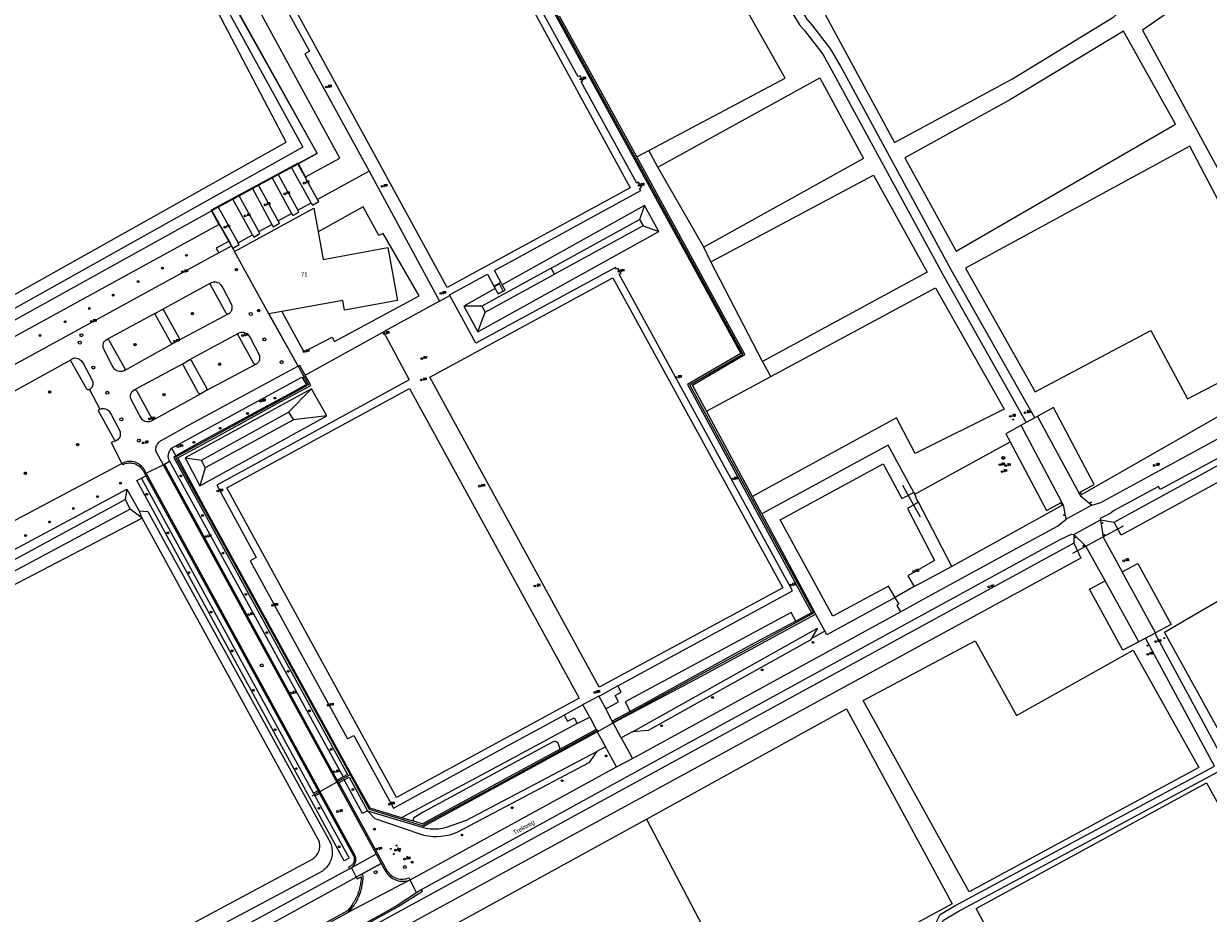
# Model space of a CAD drawing. Header units: metres. Extents: x 138165 to 154469, y 480134 to 494189.
# Tile 917 of 1056: x 148021 to 148352, y 488054 to 488303. Entities that reach past the tile are written whole.
import ezdxf

# ---------------------------------------------------------------- set-up
doc = ezdxf.new("R2010")
doc.units = ezdxf.units.M
doc.header["$LTSCALE"] = 0.001
doc.header["$MEASUREMENT"] = 0
for name, color, linetype, lineweight in [('Level 5', 7, 'Continuous', 0), ('TOP-L-duiker', 7, 'Continuous', 0), ('TOP-L-terrein schutting raster hek leuning', 7, 'Continuous', 0), ('TOP-L-topo objecten punt', 7, 'Continuous', 0), ('TOP-L-topo objecten vlak', 7, 'Continuous', 0), ('TOP-L-verharding invalidenparkeerplaats', 7, 'Continuous', 0), ('TOP-T-topo huisnummering naamgeving', 7, 'Continuous', 0)]:
    doc.layers.add(name, color=color, linetype=linetype, lineweight=lineweight)
doc.styles.add('Style-INTL_ISO', font='INTL_ISO.shx')
doc.styles.add('Style-STANDARD', font='STANDARD.shx')

# ---------------------------------------------------------------- blocks, each defined once
blk = doc.blocks.new('24')
at = {"layer": 'TOP-L-topo objecten punt', "color": 7, "linetype": 'Continuous', "lineweight": 0}
for radius in [0.025, 0.0182, 0.0115, 0.005]:
    blk.add_circle((0, 0), radius, dxfattribs=at)
blk = doc.blocks.new('306')
at = {"layer": 'TOP-L-topo objecten punt', "color": 7, "linetype": 'Continuous', "lineweight": 0}
blk.add_circle((0, 0), 0.025, dxfattribs=at)
at = {"layer": 'TOP-L-topo objecten punt', "color": 7, "linetype": 'Continuous', "lineweight": 0, "style": 'Style-STANDARD'}
blk.add_text('FR', height=0.06, dxfattribs=at).set_placement((0.0483, 0))
blk = doc.blocks.new('304')
at = {"layer": 'TOP-L-topo objecten punt', "color": 7, "linetype": 'Continuous', "lineweight": 0}
blk.add_circle((0, 0), 0.0225, dxfattribs=at)
at = {"layer": 'TOP-L-topo objecten punt', "color": 7, "linetype": 'Continuous', "lineweight": 0, "style": 'Style-STANDARD'}
blk.add_text('ZM', height=0.054, dxfattribs=at).set_placement((0.043, 0))
blk = doc.blocks.new('131')
at = {"layer": 'TOP-L-topo objecten punt', "color": 7, "linetype": 'Continuous', "lineweight": 0}
blk.add_circle((0, 0), 0.025, dxfattribs=at)
at = {"layer": 'TOP-L-topo objecten punt', "color": 7, "linetype": 'Continuous', "lineweight": 0, "style": 'Style-STANDARD'}
blk.add_text('SM', height=0.06, dxfattribs=at).set_placement((0.0483, 0))
blk = doc.blocks.new('39')
at = {"layer": 'TOP-L-topo objecten punt', "color": 7, "linetype": 'Continuous', "lineweight": 0}
for p, q in [((0.0175, 0.0175), (-0.0175, 0.0175)), ((-0.0175, 0.0175), (-0.0175, -0.0175)), ((0.0175, 0.0175), (0.0175, -0.0175)), ((0.0175, -0.0175), (-0.0175, -0.0175))]:
    blk.add_line(p, q, dxfattribs=at)
blk.add_circle((0, 0), 0.0332, dxfattribs=at)
blk = doc.blocks.new('*U13')
at = {"layer": 'Level 5', "color": 7, "linetype": 'Continuous', "lineweight": 0}
blk.add_circle((0, 0), 0.0415, dxfattribs=at)
blk = doc.blocks.new('150')
at = {"layer": 'Level 5', "color": 7, "linetype": 'Continuous', "lineweight": 0}
blk.add_blockref('*U13', (0, 0), dxfattribs=at)
blk = doc.blocks.new('121')
at = {"layer": 'TOP-L-topo objecten punt', "color": 7, "linetype": 'Continuous', "lineweight": 0}
blk.add_circle((0, 0), 0.025, dxfattribs=at)
at = {"layer": 'TOP-L-topo objecten punt', "color": 7, "linetype": 'Continuous', "lineweight": 0, "style": 'Style-STANDARD'}
blk.add_text('LD', height=0.06, dxfattribs=at).set_placement((0.0483, 0))
blk = doc.blocks.new('16')
at = {"layer": 'TOP-L-topo objecten punt', "color": 7, "linetype": 'Continuous', "lineweight": 0}
blk.add_circle((0, 0), 0.025, dxfattribs=at)
at = {"layer": 'TOP-L-topo objecten punt', "color": 7, "linetype": 'Continuous', "lineweight": 0, "style": 'Style-STANDARD'}
blk.add_text('LM', height=0.06, dxfattribs=at).set_placement((0.0483, 0))
blk = doc.blocks.new('10')
at = {"layer": 'TOP-L-topo objecten punt', "linetype": 'Continuous', "lineweight": 0}
blk.add_circle((0, 0), 0.0125, dxfattribs=at)
blk = doc.blocks.new('126')
at = {"layer": 'TOP-L-topo objecten punt', "color": 7, "linetype": 'Continuous', "lineweight": 0}
blk.add_circle((0, 0), 0.025, dxfattribs=at)
at = {"layer": 'TOP-L-topo objecten punt', "color": 7, "linetype": 'Continuous', "lineweight": 0, "style": 'Style-STANDARD'}
blk.add_text('RV', height=0.06, dxfattribs=at).set_placement((0.0483, 0))
blk = doc.blocks.new('81')
at = {"layer": 'TOP-L-topo objecten punt', "color": 7, "linetype": 'Continuous', "lineweight": 0}
blk.add_circle((0, 0), 0.025, dxfattribs=at)
at = {"layer": 'TOP-L-topo objecten punt', "color": 7, "linetype": 'Continuous', "lineweight": 0, "style": 'Style-STANDARD'}
blk.add_text('GK', height=0.06, dxfattribs=at).set_placement((0.0483, 0))
blk = doc.blocks.new('11')
at = {"layer": 'TOP-L-topo objecten punt', "color": 7, "linetype": 'Continuous', "lineweight": 0}
blk.add_circle((0, 0), 0.025, dxfattribs=at)
at = {"layer": 'TOP-L-topo objecten punt', "color": 7, "linetype": 'Continuous', "lineweight": 0, "style": 'Style-STANDARD'}
blk.add_text('AB', height=0.06, dxfattribs=at).set_placement((0.0483, 0))
blk = doc.blocks.new('14')
at = {"layer": 'TOP-L-topo objecten punt', "color": 7, "linetype": 'Continuous', "lineweight": 0}
blk.add_circle((0, 0), 0.025, dxfattribs=at)
at = {"layer": 'TOP-L-topo objecten punt', "color": 7, "linetype": 'Continuous', "lineweight": 0, "style": 'Style-STANDARD'}
blk.add_text('VB', height=0.06, dxfattribs=at).set_placement((0.0483, 0))
blk = doc.blocks.new('27')
at = {"layer": 'TOP-L-topo objecten punt', "color": 7, "linetype": 'Continuous', "lineweight": 0}
for radius in [0.0415, 0.025]:
    blk.add_circle((0, 0), radius, dxfattribs=at)

msp = doc.modelspace()

# ---------------------------------------------------------------- linework, layer by layer
at = {"layer": 'TOP-L-duiker', "flags": 128}
for points in [[(148266.59, 488173.74), (148271.48, 488164.91)], [(148328.13, 488162.28), (148314.07, 488154.67)]]:
    msp.add_lwpolyline(points, dxfattribs=at)
at = {"layer": 'TOP-L-terrein schutting raster hek leuning', "flags": 128}
for points in [[(148207.18, 488201.72), (148222.01, 488210.35), (148192.19, 488264.7), (148171.87, 488301.81), (148145.19, 488350.5), (148143.47, 488353.64), (148142.36, 488355.66), (148073.92, 488318.76), (148078.29, 488310.71), (148103.14, 488266.32), (148097.75, 488263.37)], [(148080.08, 488239.05), (148073.68, 488250.43), (148103.11, 488266.39)], [(148089.62, 488221.58), (148100.77, 488201.78), (148063.64, 488181.56), (148085.55, 488141.7), (148117.69, 488083.31), (148127.36, 488080.3), (148132.16, 488078.84), (148132.65, 488078.83), (148134.89, 488080.02), (148154.03, 488090.36), (148181.64, 488105.42)], [(148185.48, 488107.46), (148196.7, 488113.52), (148241.84, 488138.14), (148224.72, 488169.52), (148207.18, 488201.72)], [(148112.17, 488092.82), (148108.96, 488091.02), (148108.62, 488090.83), (148104, 488088.24), (148103.64, 488088.04), (148102.35, 488087.31), (148101.7, 488086.95)]]:
    msp.add_lwpolyline(points, dxfattribs=at)
at = {"layer": 'TOP-L-topo objecten vlak', "flags": 128}
for points in [[(148303.51, 488192.56), (148280.19, 488233.89), (148249.25, 488290.79), (148246.52, 488295.47), (148241.23, 488302.36), (148239.98, 488303.79), (148233.77, 488314.04), (148292.55, 488347.18), (148298.3, 488350.68), (148312.9, 488364.46), (148325.97, 488381.66), (148332.81, 488392.11), (148350.4, 488376.31), (148467.66, 488278.61)], [(148324.4, 488382.87), (148311.46, 488365.85), (148297.13, 488352.32), (148291.56, 488348.93), (148232.19, 488315.46), (148231.67, 488314.75), (148231.61, 488314.25), (148231.5, 488313.71), (148231.45, 488312.74), (148237.82, 488302.21), (148239.17, 488300.67), (148244.29, 488294), (148246.83, 488289.47), (148277.78, 488232.55), (148301.1, 488191.22)], [(148264.35, 488269.38), (148297.24, 488287.18), (148325.58, 488304.48), (148352, 488328.19), (148367.45, 488345.41), (148328.68, 488379.71), (148325.63, 488375.81), (148307.33, 488355.42), (148300.78, 488349.47), (148286.59, 488340.01), (148240.69, 488313.09), (148264.35, 488269.38)], [(147976.94, 488203.59), (148094.53, 488269.47), (148068.27, 488319.63), (148142.84, 488360.32)], [(148143.47, 488353.64), (148143.6, 488354.93), (148142.07, 488357.62), (148071.27, 488318.99), (148099.17, 488268.09), (147979.63, 488201.29), (147980.92, 488198.98), (148073.61, 488250.33)], [(148143.47, 488353.64), (148142.36, 488355.66), (148073.92, 488318.76), (148103.14, 488266.32), (148097.89, 488263.45)], [(148099.92, 488259.78), (148109.48, 488265.02), (148081.53, 488316.26), (148144.81, 488350.3)], [(148144.81, 488350.3), (148221.43, 488210.51), (148206.53, 488201.84), (148241.16, 488138.13)], [(148092.15, 488315.56), (148143.3, 488343.45), (148190.57, 488256.77), (148139.45, 488228.9), (148092.15, 488315.56)], [(148400.64, 488227.54), (148423.49, 488242.97), (148440.92, 488258.21), (148456.24, 488272.63), (148374.14, 488339.61), (148345.66, 488309.09), (148333.58, 488300.77), (148379.95, 488215.55), (148400.64, 488227.54)], [(148195.75, 488267.15), (148233.76, 488287.35), (148211.07, 488327.59), (148173.99, 488306.46)], [(148090.42, 488314.18), (148101, 488294.87), (148099.69, 488294.15), (148117.66, 488261.35)], [(148154.41, 488230.38), (148154.42, 488230.38), (148152.62, 488233.7), (148193.51, 488255.96), (148193.17, 488256.58), (148193.66, 488256.88), (148192.84, 488258.27), (148192.38, 488258), (148176.81, 488286.34), (148177.32, 488286.61), (148176.56, 488287.98), (148176.05, 488287.7), (148161.99, 488313.28)], [(148192.35, 488265.35), (148183.32, 488281.82), (148170.81, 488304.65)], [(148328.23, 488300.43), (148296.68, 488281.39), (148267.18, 488265.09), (148281.52, 488239.03), (148342.8, 488274.48), (148328.23, 488300.43)], [(148198.24, 488262.53), (148243.46, 488287.43), (148255.66, 488264.95), (148211.07, 488240.13)], [(148467.66, 488278.61), (148468.07, 488275.59), (148451.99, 488258.25), (148436.17, 488244.28), (148423.61, 488234.74), (148407.56, 488223.8), (148391.04, 488213.79), (148346.56, 488188.24), (148316.21, 488170.87)], [(148319.46, 488168.16), (148321.96, 488168.92), (148335.27, 488176.14), (148391.35, 488206.68), (148415.68, 488221.53), (148439.25, 488239.49), (148460.53, 488259.02), (148473.69, 488273.91)], [(148478.54, 488271.49), (148473.16, 488265.11), (148465.41, 488256.74), (148461.16, 488252.42), (148456.58, 488247.95), (148450.03, 488241.87), (148443.31, 488236.01), (148432.09, 488227.32), (148423.68, 488221.26), (148415.89, 488215.97), (148407.84, 488210.79), (148400.91, 488206.57), (148391.81, 488201.34), (148383.86, 488197.04), (148338.47, 488172.54), (148338.01, 488173.4), (148325.5, 488166.58), (148324.76, 488165.97), (148321.79, 488164.43), (148321.83, 488164.05)], [(148192.35, 488265.35), (148195.75, 488267.15)], [(148198.24, 488262.53), (148195.75, 488267.15)], [(148303.62, 488199.78), (148335.85, 488216.87), (148346.17, 488197.87), (148375.7, 488213.19), (148346.8, 488268.37), (148284.11, 488234.33), (148303.62, 488199.78)], [(148477.21, 488268.62), (148480.47, 488265.87), (148467.87, 488251.4), (148446.63, 488231.94), (148421.27, 488212.72), (148396.5, 488197.41), (148327.63, 488159.79), (148325.64, 488163.44)], [(148325.64, 488163.44), (148394.51, 488201.06), (148418.87, 488216.07), (148443.51, 488235.1), (148464.64, 488254.24), (148477.21, 488268.62)], [(148211.85, 488194.37), (148207.93, 488201.66), (148214.25, 488205.34), (148222.58, 488210.19), (148213.09, 488227.51), (148192.35, 488265.35)], [(148097.89, 488263.45), (148097.81, 488263.58), (148073.54, 488250.47), (148073.61, 488250.33)], [(148090.59, 488259.5), (148092.3, 488260.43)], [(148092.3, 488260.43), (148096.02, 488262.44)], [(148092.3, 488260.43), (148097.74, 488250.49)], [(148096.02, 488262.44), (148097.75, 488263.37), (148100.01, 488259.31)], [(148101.47, 488252.53), (148096.02, 488262.44)], [(148099.92, 488259.78), (148097.89, 488263.45)], [(148117.66, 488261.35), (148103.26, 488253.47)], [(148117.66, 488261.35), (148137.32, 488225.14)], [(148211.07, 488240.13), (148198.24, 488262.53)], [(148085.09, 488256.53), (148086.77, 488257.44)], [(148086.77, 488257.44), (148090.59, 488259.5)], [(148092.29, 488247.5), (148086.77, 488257.44)], [(148090.59, 488259.5), (148096.01, 488249.54)], [(148100.01, 488259.31), (148100.14, 488259.39), (148099.92, 488259.78)], [(148103.26, 488253.47), (148100.01, 488259.31)], [(148213.07, 488236.04), (148258.51, 488260.28), (148273.45, 488233.23), (148227.51, 488208.3)], [(148079.59, 488253.57), (148081.33, 488254.51)], [(148081.33, 488254.51), (148085.09, 488256.53)], [(148086.84, 488244.52), (148081.33, 488254.51)], [(148085.09, 488256.53), (148090.53, 488246.54)], [(148076.07, 488246.23), (148075.87, 488246.6), (148075.28, 488247.65), (148073.74, 488250.41), (148075.51, 488251.36)], [(148075.51, 488251.36), (148079.59, 488253.57)], [(148075.51, 488251.36), (148081.08, 488241.36)], [(148085.12, 488243.57), (148079.59, 488253.57)], [(148080.1, 488238.98), (148102.23, 488251.08), (148103.44, 488244.49)], [(148093.3, 488222.18), (148099.45, 488210.93), (148107.3, 488215.08), (148107.96, 488213.84), (148131.59, 488226.56), (148121.58, 488244.02), (148120.36, 488243.42), (148116.02, 488251.39), (148103.44, 488244.49)], [(148096.01, 488249.54), (148096.32, 488248.97), (148098.05, 488249.92), (148097.74, 488250.49)], [(148097.74, 488250.49), (148101.47, 488252.53)], [(148101.47, 488252.53), (148101.82, 488251.9), (148103.58, 488252.88), (148103.26, 488253.47)], [(148194.53, 488251.83), (148154.79, 488229.67)], [(148194.53, 488251.83), (148193.18, 488247.92)], [(148198.56, 488244.55), (148194.53, 488251.83)], [(148073.61, 488250.33), (148075.74, 488246.53)], [(148090.53, 488246.54), (148090.91, 488245.84), (148092.66, 488246.83), (148092.29, 488247.5)], [(148092.29, 488247.5), (148096.01, 488249.54)], [(148168.5, 488234.35), (148193.18, 488247.92)], [(148193.18, 488247.92), (148194.15, 488246.14)], [(147976.94, 488203.59), (147976.5, 488202.81), (147976.66, 488201.88), (147979.49, 488194.79), (147980.37, 488194.26), (148075.74, 488246.53)], [(148075.74, 488246.53), (148075.94, 488246.16), (148076.07, 488246.23)], [(148076.07, 488246.23), (148078.54, 488241.81)], [(148085.12, 488243.57), (148085.45, 488242.97), (148087.15, 488243.96), (148086.84, 488244.52)], [(148086.84, 488244.52), (148090.53, 488246.54)], [(148103.44, 488244.49), (148104.85, 488236.76), (148122.88, 488240.05), (148125.57, 488225.3), (148110.82, 488222.6), (148110.33, 488225.29), (148093.3, 488222.18)], [(148148.02, 488216.53), (148198.56, 488244.55)], [(148194.15, 488246.14), (148169.45, 488232.62)], [(148194.15, 488246.14), (148198.56, 488244.55)], [(148078.54, 488241.81), (148074.99, 488239.89), (148075.72, 488238.56)], [(148078.54, 488241.81), (148079.27, 488240.51)], [(148079.61, 488239.9), (148081.36, 488240.87), (148081.08, 488241.36)], [(148081.08, 488241.36), (148085.12, 488243.57)], [(148075.72, 488238.56), (147980, 488186.27)], [(148075.72, 488238.56), (148079.27, 488240.51)], [(148079.27, 488240.51), (148079.61, 488239.9)], [(148080.1, 488238.98), (148079.61, 488239.9)], [(148089.65, 488221.52), (148080.1, 488238.98)], [(148213.07, 488236.04), (148211.07, 488240.13)], [(148187.08, 488117.71), (148235.83, 488144.26), (148187.46, 488232.59), (148187.98, 488232.86), (148187.21, 488234.26), (148186.69, 488233.99), (148186.42, 488234.48), (148147.45, 488213.34), (148140.14, 488226.69)], [(148168.5, 488234.35), (148149.11, 488223.68)], [(148169.45, 488232.62), (148168.5, 488234.35)], [(148227.51, 488208.3), (148213.07, 488236.04)], [(148181.89, 488117.33), (148134.61, 488203.93), (148185.67, 488231.6), (148233.13, 488145.1), (148181.89, 488117.33)], [(148140.14, 488226.69), (148140.05, 488226.83), (148150.67, 488232.61), (148152.46, 488229.32)], [(148150.02, 488222), (148169.45, 488232.62)], [(148059.73, 488222.71), (148073.47, 488230.2)], [(148078.36, 488221.54), (148078.29, 488221.52), (148078.17, 488221.51), (148078.01, 488221.53), (148077.92, 488221.57), (148077.82, 488221.64), (148077.72, 488221.74), (148073.33, 488229.67), (148073.31, 488229.76), (148073.31, 488229.91), (148073.34, 488230), (148073.42, 488230.15), (148073.47, 488230.2)], [(148073.47, 488230.2), (148073.66, 488230.29), (148074.04, 488230.42), (148074.24, 488230.46), (148074.52, 488230.48), (148074.82, 488230.46), (148075.25, 488230.35), (148075.68, 488230.17), (148075.95, 488229.97), (148076.16, 488229.77), (148076.81, 488228.78), (148079.29, 488224.01), (148079.34, 488223.86), (148079.36, 488223.6), (148079.37, 488223.22), (148079.35, 488222.96), (148079.31, 488222.74), (148079.24, 488222.53), (148079.14, 488222.31), (148079.02, 488222.12), (148078.89, 488221.97), (148078.79, 488221.86), (148078.58, 488221.68), (148078.45, 488221.59), (148078.36, 488221.54)], [(148152.85, 488228.59), (148144.05, 488223.68)], [(148152.46, 488229.32), (148154.41, 488230.38)], [(148152.46, 488229.32), (148152.85, 488228.59)], [(148152.55, 488229.14), (148153.64, 488227.12), (148155.11, 488227.89), (148154.06, 488229.9), (148152.55, 488229.14)], [(148152.85, 488228.59), (148153.64, 488227.12), (148155.61, 488228.15), (148154.79, 488229.67)], [(148154.79, 488229.67), (148154.41, 488230.38)], [(148229.81, 488204.06), (148275.77, 488228.85), (148294.95, 488194.97), (148270.08, 488182.58), (148264.91, 488192.54), (148226.14, 488171.42), (148224.64, 488170.61)], [(148137.32, 488225.14), (148121.7, 488216.56)], [(148137.32, 488225.14), (148140.14, 488226.69)], [(148058.19, 488221.8), (148044.38, 488214.4)], [(148062.86, 488213.24), (148062.75, 488213.24), (148062.66, 488213.25), (148062.58, 488213.28), (148062.48, 488213.33), (148062.41, 488213.39), (148062.36, 488213.45), (148062.26, 488213.6), (148058.11, 488221.14), (148058.05, 488221.26), (148058.02, 488221.37), (148058.02, 488221.47), (148058.05, 488221.56), (148058.08, 488221.64), (148058.11, 488221.71), (148058.19, 488221.8)], [(148058.19, 488221.8), (148058.39, 488221.95), (148059.73, 488222.71)], [(148059.73, 488222.71), (148059.83, 488222.74), (148059.93, 488222.74), (148060.01, 488222.74), (148060.09, 488222.71), (148060.18, 488222.66), (148060.26, 488222.6), (148060.56, 488222.12), (148064.6, 488214.74), (148064.62, 488214.65), (148064.63, 488214.56), (148064.63, 488214.52), (148064.61, 488214.41), (148064.59, 488214.33), (148064.52, 488214.21), (148064.4, 488214.11)], [(148078.36, 488221.54), (148064.4, 488214.11)], [(148093.3, 488222.18), (148089.65, 488221.52)], [(148097.86, 488206.95), (148089.65, 488221.52)], [(148149.11, 488223.68), (148144.05, 488223.68)], [(148144.05, 488223.68), (148148.02, 488216.53)], [(148148.02, 488216.53), (148150.02, 488222)], [(148149.11, 488223.68), (148150.02, 488222)], [(148049.33, 488205.78), (148049.27, 488205.74), (148049.08, 488205.64), (148048.7, 488205.51), (148048.5, 488205.47), (148048.23, 488205.45), (148047.92, 488205.47), (148047.49, 488205.58), (148047.06, 488205.77), (148046.79, 488205.96), (148046.58, 488206.16), (148045.94, 488207.16), (148043.45, 488211.92), (148043.4, 488212.07), (148043.38, 488212.33), (148043.36, 488212.72), (148043.39, 488212.97), (148043.43, 488213.19), (148043.49, 488213.4), (148043.6, 488213.62), (148043.72, 488213.81), (148043.85, 488213.96), (148043.95, 488214.07), (148044.15, 488214.25), (148044.28, 488214.34), (148044.38, 488214.4)], [(148044.38, 488214.4), (148044.45, 488214.41), (148044.57, 488214.42), (148044.72, 488214.4), (148044.82, 488214.36), (148044.92, 488214.29), (148045.02, 488214.19), (148049.41, 488206.27), (148049.43, 488206.18), (148049.43, 488206.03), (148049.4, 488205.93), (148049.33, 488205.78)], [(148064.4, 488214.11), (148062.99, 488213.29), (148062.86, 488213.24)], [(148067.43, 488208.69), (148081.2, 488216.15)], [(148121.7, 488216.56), (148128.81, 488203.11), (148075.09, 488173.78), (148086.14, 488153.6), (148084.41, 488152.65), (148111.64, 488102.97), (148113.34, 488103.91), (148124.49, 488083.61), (148156.06, 488100.91), (148172.09, 488109.6)], [(148086.08, 488207.49), (148086.01, 488207.47), (148085.89, 488207.46), (148085.73, 488207.48), (148085.64, 488207.52), (148085.54, 488207.59), (148085.44, 488207.7), (148081.06, 488215.62), (148081.03, 488215.71), (148081.03, 488215.86), (148081.06, 488215.96), (148081.14, 488216.1), (148081.2, 488216.15)], [(148081.2, 488216.15), (148081.38, 488216.24), (148081.77, 488216.37), (148081.96, 488216.41), (148082.24, 488216.44), (148082.54, 488216.41), (148082.97, 488216.3), (148083.4, 488216.12), (148083.67, 488215.92), (148083.88, 488215.72), (148084.53, 488214.73), (148087.01, 488209.96), (148087.06, 488209.81), (148087.08, 488209.56), (148087.09, 488209.17), (148087.07, 488208.91), (148087.03, 488208.69), (148086.97, 488208.48), (148086.86, 488208.26), (148086.74, 488208.08), (148086.61, 488207.92), (148086.51, 488207.82), (148086.3, 488207.63), (148086.17, 488207.54), (148086.08, 488207.49)], [(148099.78, 488204.47), (148121.7, 488216.56)], [(148049.33, 488205.78), (148062.86, 488213.24)], [(147983.14, 488180.44), (148034.39, 488208.71)], [(148039.62, 488200.41), (148039.52, 488200.35), (148039.45, 488200.33), (148039.34, 488200.32), (148039.18, 488200.34), (148039.09, 488200.38), (148038.98, 488200.45), (148038.88, 488200.55), (148034.4, 488208.42), (148034.38, 488208.51), (148034.37, 488208.66), (148034.39, 488208.71)], [(148034.39, 488208.71), (148034.4, 488208.76), (148034.48, 488208.9), (148034.53, 488208.95), (148034.72, 488209.05), (148035.1, 488209.18), (148035.3, 488209.23), (148035.58, 488209.25), (148035.88, 488209.23), (148036.31, 488209.13), (148036.74, 488208.95), (148037.01, 488208.76), (148037.23, 488208.56), (148037.88, 488207.57), (148040.43, 488202.84), (148040.48, 488202.69), (148040.5, 488202.43), (148040.52, 488202.04), (148040.5, 488201.79), (148040.46, 488201.56), (148040.4, 488201.36), (148040.3, 488201.14), (148040.18, 488200.95), (148040.05, 488200.79), (148039.95, 488200.69), (148039.75, 488200.5), (148039.62, 488200.41)], [(148052.05, 488200.34), (148066.09, 488207.92)], [(148070.69, 488199.27), (148070.56, 488199.21), (148070.46, 488199.22), (148070.37, 488199.23), (148070.28, 488199.26), (148070.19, 488199.3), (148070.11, 488199.36), (148070.06, 488199.42), (148069.96, 488199.58), (148065.81, 488207.11), (148065.75, 488207.23), (148065.73, 488207.34), (148065.73, 488207.45), (148065.75, 488207.54), (148065.78, 488207.61), (148065.81, 488207.68), (148065.89, 488207.78), (148066.09, 488207.92)], [(148066.09, 488207.92), (148067.43, 488208.69)], [(148067.43, 488208.69), (148067.54, 488208.72), (148067.63, 488208.72), (148067.72, 488208.71), (148067.79, 488208.69), (148067.88, 488208.64), (148067.97, 488208.57), (148068.27, 488208.09), (148072.3, 488200.71), (148072.33, 488200.62), (148072.33, 488200.54), (148072.33, 488200.49), (148072.32, 488200.39), (148072.29, 488200.3), (148072.23, 488200.19), (148072.11, 488200.09)], [(148086.08, 488207.49), (148072.11, 488200.09)], [(148229.81, 488204.06), (148227.51, 488208.3)], [(148097.86, 488206.95), (148067.35, 488190.45), (148060.73, 488186.77), (148059.29, 488186), (148059.12, 488185.88), (148058.95, 488185.73), (148058.77, 488185.54), (148058.58, 488185.31), (148058.46, 488185.16), (148058.36, 488184.99), (148058.23, 488184.73), (148058.14, 488184.5), (148058.07, 488184.2), (148058.03, 488183.97), (148058, 488183.61), (148058.01, 488183.46), (148058.04, 488183.32), (148058.18, 488183.01), (148060.16, 488179.45)], [(148099.78, 488204.47), (148098.29, 488207.18), (148097.86, 488206.95)], [(148099.98, 488204.1), (148099.78, 488204.47)], [(148062.5, 488184.1), (148098.9, 488203.93), (148099.08, 488203.63)], [(148099.08, 488203.63), (148100.14, 488201.84), (148096.52, 488199.83), (148082.06, 488191.97), (148070.3, 488185.61), (148063.68, 488181.91)], [(148126.71, 488080.93), (148117.9, 488083.59), (148112.62, 488093.11), (148096.04, 488123.27), (148085.1, 488143.22), (148072.1, 488166.87), (148067.33, 488175.67), (148064.21, 488181.34), (148076.82, 488188.21), (148092.98, 488197.07), (148101.34, 488201.57), (148099.98, 488204.1)], [(148099.08, 488203.63), (148099.98, 488204.1)], [(148211.85, 488194.37), (148229.81, 488204.06)], [(148039.62, 488200.41), (148042.48, 488194.97)], [(148057, 488191.73), (148056.94, 488191.68), (148056.76, 488191.59), (148056.37, 488191.46), (148056.18, 488191.41), (148055.9, 488191.39), (148055.6, 488191.42), (148055.17, 488191.53), (148054.74, 488191.71), (148054.47, 488191.91), (148054.26, 488192.1), (148053.61, 488193.1), (148051.12, 488197.87), (148051.07, 488198.02), (148051.05, 488198.27), (148051.04, 488198.66), (148051.06, 488198.91), (148051.1, 488199.14), (148051.17, 488199.34), (148051.27, 488199.56), (148051.39, 488199.75), (148051.52, 488199.9), (148051.62, 488200.01), (148051.83, 488200.19), (148051.96, 488200.28), (148052.05, 488200.34)], [(148052.05, 488200.34), (148052.12, 488200.35), (148052.24, 488200.36), (148052.4, 488200.34), (148052.49, 488200.3), (148052.59, 488200.23), (148052.69, 488200.13), (148057.08, 488192.21), (148057.1, 488192.12), (148057.11, 488191.97), (148057.08, 488191.88), (148057, 488191.73)], [(148070.69, 488199.27), (148057, 488191.73)], [(148101.6, 488200.64), (148066.33, 488181.34)], [(148072.11, 488200.09), (148070.69, 488199.27)], [(148125.34, 488086.53), (148077.95, 488172.96), (148128.97, 488200.75), (148176.25, 488114.34), (148125.34, 488086.53)], [(148095.13, 488194.09), (148101.6, 488200.64)], [(148105.8, 488193.14), (148101.6, 488200.64)], [(148047.1, 488186.19), (148046.99, 488186.18), (148046.83, 488186.21), (148046.74, 488186.24), (148046.63, 488186.32), (148046.54, 488186.42), (148042.15, 488194.34), (148042.13, 488194.43), (148042.13, 488194.58), (148042.16, 488194.68), (148042.23, 488194.82), (148042.29, 488194.87), (148042.48, 488194.97)], [(148042.48, 488194.97), (148042.86, 488195.09), (148043.06, 488195.14), (148043.34, 488195.16), (148043.64, 488195.13), (148044.07, 488195.03), (148044.5, 488194.84), (148044.77, 488194.64), (148044.98, 488194.45), (148045.62, 488193.45), (148048.11, 488188.68), (148048.16, 488188.53), (148048.18, 488188.28), (148048.19, 488187.89), (148048.17, 488187.63), (148048.12, 488187.41), (148048.06, 488187.2), (148047.96, 488186.98), (148047.83, 488186.8), (148047.71, 488186.64), (148047.61, 488186.54), (148047.4, 488186.35), (148047.27, 488186.26), (148047.17, 488186.21), (148047.1, 488186.19)], [(148224.64, 488170.61), (148211.85, 488194.37)], [(148316.21, 488170.87), (148315.8, 488171.61), (148320.05, 488173.9), (148308.71, 488195.38), (148303.51, 488192.56)], [(148070.39, 488173.52), (148105.8, 488193.14)], [(148070.83, 488180.73), (148095.13, 488194.09)], [(148096.51, 488192.02), (148071.86, 488178.56)], [(148095.13, 488194.09), (148096.51, 488192.02)], [(148105.8, 488193.14), (148096.51, 488192.02)], [(148301.1, 488191.22), (148295.43, 488188.03), (148296.61, 488185.8)], [(148303.51, 488192.56), (148301.1, 488191.22)], [(148047.1, 488186.19), (148045.64, 488185.62), (148048.66, 488179.83)], [(148269.76, 488171.74), (148262.54, 488184.9), (148227.25, 488165.76)], [(148270, 488171.2), (148296.61, 488185.8)], [(148296.61, 488185.8), (148297.45, 488184.22), (148306.77, 488166.68), (148311.01, 488169.03), (148311.4, 488168.3)], [(148364.81, 488172.47), (148389.93, 488186.79), (148419.57, 488134.09), (148357.53, 488100.54), (148339.74, 488132.71), (148374.59, 488153.09), (148364.81, 488172.47)], [(148061.92, 488180.44), (148061.81, 488180.68), (148061.73, 488180.92), (148061.66, 488181.17), (148061.61, 488181.43), (148061.59, 488181.69), (148061.59, 488181.95), (148061.61, 488182.21), (148061.65, 488182.46), (148061.72, 488182.71), (148061.81, 488182.96), (148061.91, 488183.2), (148062.04, 488183.42), (148062.18, 488183.64), (148062.35, 488183.84), (148062.5, 488184.1)], [(148062.5, 488184.1), (148063.68, 488181.91)], [(148063.68, 488181.91), (148063.12, 488181.51), (148111.66, 488093.01), (148110.41, 488092.32)], [(148066.33, 488181.34), (148070.39, 488173.52)], [(148066.33, 488181.34), (148070.83, 488180.73)], [(147983.14, 488180.44), (147997.86, 488152.91), (148048.66, 488179.83)], [(148055.42, 488177.07), (148054.85, 488178.11), (148054.62, 488178.46), (148054.36, 488178.79), (148054.07, 488179.09), (148053.76, 488179.36), (148053.42, 488179.61), (148053.07, 488179.82), (148052.69, 488180), (148052.3, 488180.15), (148051.9, 488180.26), (148051.49, 488180.34), (148051.07, 488180.37), (148050.65, 488180.37), (148050.24, 488180.34), (148049.83, 488180.26), (148049.43, 488180.15), (148049.04, 488180.01), (148048.66, 488179.83)], [(148048.66, 488179.83), (148048.86, 488179.47), (148049.19, 488179.62), (148049.53, 488179.75), (148049.87, 488179.84), (148050.23, 488179.91), (148050.59, 488179.95), (148050.95, 488179.96), (148051.31, 488179.93), (148051.67, 488179.88), (148052.02, 488179.79), (148052.36, 488179.68), (148052.7, 488179.53), (148053.02, 488179.36), (148053.32, 488179.17), (148053.6, 488178.95), (148053.87, 488178.7), (148054.11, 488178.43), (148054.33, 488178.15), (148054.53, 488177.84), (148055.35, 488176.34)], [(148055.42, 488177.07), (148060.16, 488179.45)], [(148060.56, 488179.64), (148060.16, 488179.45)], [(148060.16, 488179.45), (148119.6, 488070.74)], [(148060.56, 488179.64), (148061.92, 488180.44)], [(148108.73, 488091.4), (148060.56, 488179.64)], [(148061.92, 488180.44), (148110.41, 488092.32)], [(148071.86, 488178.56), (148070.39, 488173.52)], [(148071.86, 488178.56), (148070.83, 488180.73)], [(148264.51, 488142.41), (148262.64, 488145.56), (148247.09, 488137.14), (148232.42, 488164.08), (148261.17, 488179.74), (148266.42, 488169.98), (148269.76, 488171.74)], [(148102.51, 488087.01), (148112.08, 488069.68), (148110.69, 488068.91), (148052.82, 488175.03), (148054.14, 488175.68)], [(148054.14, 488175.68), (148055.35, 488176.34)], [(148102.12, 488087.74), (148054.14, 488175.68)], [(148055.35, 488176.34), (148103.44, 488088.42)], [(148112.72, 488066.96), (148112.92, 488067.11), (148113.1, 488067.28), (148113.27, 488067.46), (148113.43, 488067.65), (148113.56, 488067.86), (148113.68, 488068.08), (148113.78, 488068.31), (148113.85, 488068.54), (148113.91, 488068.79), (148113.95, 488069.03), (148113.96, 488069.28), (148113.95, 488069.53), (148113.92, 488069.78), (148113.87, 488070.02), (148113.8, 488070.26), (148113.7, 488070.49), (148113.59, 488070.71), (148055.42, 488177.07)], [(148000.72, 488146.2), (148050.02, 488172.64)], [(148050.02, 488172.64), (148049.5, 488169.76)], [(148050.02, 488172.64), (148053.47, 488166.61)], [(148269.76, 488171.74), (148270, 488171.2)], [(148270.99, 488168.96), (148270.7, 488169.6), (148270, 488171.2)], [(148003.66, 488144.93), (148049.5, 488169.76)], [(148049.5, 488169.76), (148050.9, 488167.01)], [(148227.25, 488165.76), (148224.64, 488170.61)], [(148270.99, 488168.96), (148267.97, 488167.23), (148275.54, 488152.73), (148268.02, 488148.46), (148269.8, 488145.42)], [(148280.38, 488151.06), (148270.99, 488168.96)], [(148311.4, 488168.3), (148280.38, 488151.06)], [(148312.29, 488164.3), (148311.88, 488166.27), (148311.59, 488167.75), (148311.4, 488168.3)], [(148319.46, 488168.16), (148312.29, 488164.3)], [(148316.21, 488170.87), (148319.46, 488168.16)], [(148054.27, 488164.58), (148004.44, 488138.6)], [(148050.9, 488167.01), (148004.98, 488142.45)], [(148053.47, 488166.61), (148055.83, 488166.4), (148106.83, 488073.96), (148107.02, 488073.44), (148107.18, 488072.9), (148107.28, 488072.36), (148107.34, 488071.8), (148107.36, 488071.25), (148107.32, 488070.69), (148107.24, 488070.14), (148107.11, 488069.6), (148106.94, 488069.07), (148106.72, 488068.56), (148106.46, 488068.07), (148106.16, 488067.6), (148105.82, 488067.16), (148105.44, 488066.76), (148105.04, 488066.38), (148104.6, 488066.04), (148051.68, 488037.85), (148048.44, 488034.06), (148030.48, 488024.14), (148022.71, 488022.66)], [(148022.71, 488022.66), (148043.68, 488035.15), (148050.08, 488041.62), (148101.81, 488069.4), (148102.12, 488069.6), (148102.41, 488069.83), (148102.68, 488070.08), (148102.93, 488070.36), (148103.15, 488070.66), (148103.34, 488070.97), (148103.51, 488071.3), (148103.65, 488071.64), (148103.76, 488072), (148103.84, 488072.36), (148103.89, 488072.73), (148103.9, 488073.1), (148103.89, 488073.47), (148103.84, 488073.84), (148103.76, 488074.2), (148054.27, 488164.58)], [(148054.27, 488164.58), (148050.9, 488167.01)], [(148054.27, 488164.58), (148053.47, 488166.61)], [(148227.25, 488165.76), (148241.91, 488138.53)], [(148266.05, 488138.36), (148274.78, 488143.22), (148299.73, 488156.77), (148309.81, 488162.27), (148312.29, 488164.3)], [(148314.37, 488159.94), (148321.83, 488164.05)], [(148321.83, 488164.05), (148322.55, 488159.24), (148327.9, 488149.57), (148332.22, 488151.9), (148341.59, 488134.83), (148337, 488132.41)], [(148321.83, 488164.05), (148325.64, 488163.44)], [(148132.3, 488060.92), (148204.93, 488100.85), (148310.36, 488158.45), (148313.72, 488160.08), (148314.37, 488159.94)], [(148314.37, 488159.94), (148314.39, 488157.54)], [(148334.36, 488131), (148332.54, 488130.03), (148328.1, 488127.7), (148318.78, 488144.68), (148323.13, 488147), (148317.72, 488156.72), (148314.37, 488159.94)], [(148314.39, 488157.54), (148032.89, 488003.85)], [(148314.39, 488157.54), (148316.35, 488153.37), (148034.89, 488000.06)], [(148280.38, 488151.06), (148271.46, 488146.31), (148269.8, 488145.42)], [(148269.8, 488145.42), (148264.51, 488142.41)], [(148264.51, 488142.41), (148245.42, 488132.01), (148244.89, 488133)], [(148264.51, 488142.41), (148264.56, 488142.23), (148265.52, 488140.5), (148265.02, 488140.19), (148266.05, 488138.36)], [(148236.8, 488135.8), (148235.52, 488138.23), (148189.18, 488113.24), (148190.52, 488110.6)], [(148191.16, 488097.49), (148266.05, 488138.36)], [(148241.16, 488138.13), (148236.8, 488135.8)], [(148241.16, 488138.13), (148241.91, 488138.53)], [(148241.91, 488138.53), (148242.32, 488137.78)], [(148185.77, 488107.39), (148210.28, 488120.37), (148242.32, 488137.78)], [(148236.8, 488135.8), (148223.96, 488128.97), (148194.42, 488112.74), (148190.52, 488110.6)], [(148242.32, 488137.78), (148244.89, 488133)], [(148191.18, 488104.94), (148242.83, 488133.88), (148241.04, 488130.9)], [(148244.89, 488133), (148241.04, 488130.9)], [(148334.36, 488131), (148337, 488132.41)], [(148337, 488132.41), (148355.38, 488098.56)], [(148241.04, 488130.9), (148240.8, 488130.5), (148195.58, 488105.27), (148191.18, 488104.94)], [(148286.89, 488130.29), (148298.38, 488109.47), (148330.98, 488127.74), (148349.25, 488094.92), (148285.14, 488060.25), (148255.56, 488113.65), (148286.89, 488130.29)], [(148274.28, 488048.32), (148277.04, 488053.91), (148281, 488056.23), (148353.69, 488095.32), (148334.36, 488131)], [(148187.08, 488117.71), (148182.13, 488114.98), (148181.82, 488114.82)], [(148183.76, 488111.34), (148187.32, 488113.28), (148186.36, 488115), (148188.05, 488115.94), (148187.08, 488117.71)], [(148177.29, 488112.48), (148172.09, 488109.6)], [(148181.82, 488114.82), (148177.57, 488112.64), (148177.29, 488112.48)], [(148179.26, 488109.04), (148177.29, 488112.48)], [(148181.82, 488114.82), (148183.76, 488111.34)], [(148172.09, 488109.6), (148173.03, 488107.84), (148174.89, 488108.81), (148175.77, 488107.2)], [(148175.77, 488107.2), (148179.26, 488109.04)], [(148179.26, 488109.04), (148181.05, 488105.54)], [(148185.53, 488107.86), (148183.76, 488111.34)], [(148190.52, 488110.6), (148185.53, 488107.86)], [(148195.11, 488080.49), (148250.89, 488111.35), (148280.42, 488056.93), (148224.56, 488026.58)], [(148175.77, 488107.2), (148153.11, 488095.07), (148127.33, 488081.26), (148126.71, 488080.93)], [(148181.05, 488105.54), (148170.98, 488100.08)], [(148181.05, 488105.54), (148181.32, 488104.93)], [(148181.32, 488104.93), (148185.77, 488107.39)], [(148185.77, 488107.39), (148185.53, 488107.86)], [(148188.05, 488103.2), (148185.77, 488107.39)], [(148191.18, 488104.94), (148188.05, 488103.2)], [(148170.98, 488100.08), (148170.44, 488101.71), (148170.35, 488101.86), (148169.83, 488102.15), (148169.62, 488102.21), (148169.3, 488102.21), (148168.87, 488102.01), (148155.55, 488094.86), (148132.75, 488082.48), (148130.18, 488080.93), (148130.04, 488080.73), (148129.98, 488080.41), (148130.02, 488079.93)], [(148132.43, 488078.31), (148181.32, 488104.93)], [(148181.32, 488104.93), (148183.62, 488100.76)], [(148188.05, 488103.2), (148191.16, 488097.49)], [(148181.24, 488099.41), (148179.01, 488096.24), (148142.34, 488076.93), (148141.24, 488076.46), (148140.11, 488076.1), (148138.95, 488075.83), (148137.77, 488075.66), (148136.59, 488075.59), (148135.4, 488075.63), (148134.21, 488075.76), (148133.05, 488076), (148131.91, 488076.34), (148119.37, 488080.64), (148117.2, 488082.9)], [(148170.98, 488100.08), (148141.48, 488084.04), (148132.51, 488079.18), (148130.02, 488079.93)], [(148132.43, 488078.31), (148133.55, 488078.03), (148134.7, 488077.86), (148135.86, 488077.8), (148137.02, 488077.84), (148138.16, 488078), (148139.29, 488078.26), (148144.84, 488080.22), (148181.24, 488099.41)], [(148183.62, 488100.76), (148181.24, 488099.41)], [(148186.74, 488095.14), (148183.62, 488100.76)], [(148129.12, 488063.59), (148186.74, 488095.14)], [(148186.74, 488095.14), (148191.16, 488097.49)], [(148110.41, 488092.32), (148108.73, 488091.4)], [(148110.69, 488091.54), (148112.05, 488092.29), (148117.2, 488082.9)], [(148276.46, 488049.53), (148277.97, 488052.32), (148281.91, 488054.62), (148354.57, 488093.7), (148368.61, 488067.79), (148424.86, 487960.14)], [(148103.44, 488088.42), (148102.12, 488087.74)], [(148103.44, 488088.42), (148103.64, 488088.04), (148103.83, 488087.68)], [(148109.16, 488090.67), (148108.96, 488091.02), (148108.73, 488091.4)], [(148110.69, 488091.54), (148109.16, 488090.67)], [(148109.16, 488090.67), (148122.68, 488066.06), (148122.93, 488065.71), (148123.21, 488065.37), (148123.52, 488065.06), (148123.86, 488064.78), (148124.22, 488064.54), (148124.6, 488064.32), (148125, 488064.14), (148125.41, 488063.99), (148125.83, 488063.88), (148126.27, 488063.81), (148126.7, 488063.78), (148127.14, 488063.79), (148127.58, 488063.83), (148128.01, 488063.92), (148128.43, 488064.04), (148128.83, 488064.2), (148129.12, 488063.59)], [(148117.2, 488082.9), (148115.77, 488082.13), (148110.69, 488091.54)], [(148315.14, 488003.76), (148287.17, 488055.56), (148351.46, 488090.66), (148380.4, 488038.34)], [(148102.12, 488087.74), (148102.35, 488087.31), (148102.51, 488087.01)], [(148102.51, 488087.01), (148103.83, 488087.68)], [(148103.83, 488087.68), (148113.23, 488070.51), (148113.33, 488070.33), (148113.4, 488070.14), (148113.46, 488069.94), (148113.5, 488069.74), (148113.52, 488069.53), (148113.53, 488069.33), (148113.51, 488069.12), (148113.48, 488068.92), (148113.43, 488068.72), (148113.37, 488068.53), (148113.28, 488068.34), (148113.18, 488068.16), (148113.07, 488067.99), (148112.93, 488067.83), (148112.79, 488067.68), (148112.63, 488067.55), (148112.47, 488067.43), (148111.91, 488067.15), (148112.17, 488066.68)], [(148117.2, 488082.9), (148132.43, 488078.31)], [(148130.02, 488079.93), (148126.71, 488080.93)], [(148157.52, 488020.71), (148141.06, 488050.86), (148195.11, 488080.49)], [(148195.11, 488080.49), (148211.64, 488048.9)], [(148119.6, 488070.74), (148112.72, 488066.96)], [(148119.6, 488070.74), (148121.06, 488068.11)], [(148112.17, 488066.68), (148047.46, 488031.47), (148024.72, 488018.84)], [(148112.17, 488066.68), (148112.72, 488066.96)], [(148112.72, 488066.96), (148114.08, 488064.34)], [(148115.22, 488064.96), (148121.06, 488068.11)], [(148121.06, 488068.11), (148115.26, 488064.98)], [(148121.06, 488068.11), (148122.29, 488065.86), (148122.56, 488065.46), (148122.87, 488065.08), (148123.21, 488064.72), (148123.58, 488064.4), (148123.97, 488064.12), (148124.39, 488063.86), (148124.83, 488063.65), (148125.29, 488063.47), (148125.76, 488063.34), (148126.24, 488063.25), (148126.73, 488063.2), (148127.21, 488063.19), (148127.7, 488063.23), (148128.19, 488063.31), (148128.66, 488063.43), (148129.12, 488063.59)], [(148022.86, 488014.4), (148114.08, 488064.34)], [(148114.08, 488064.34), (148114.33, 488063.83), (148115.44, 488064.45), (148115.42, 488064.03), (148115.39, 488063.62), (148115.34, 488063.22), (148115.29, 488062.81), (148115.23, 488062.4), (148115.15, 488061.99), (148115.09, 488061.65), (148115.01, 488061.3), (148114.93, 488060.95), (148114.83, 488060.61), (148114.73, 488060.26), (148114.62, 488059.93), (148114.47, 488059.54), (148114.3, 488059.16), (148114.12, 488058.78), (148113.93, 488058.41), (148113.74, 488058.04), (148113.53, 488057.68), (148113.32, 488057.32), (148113.11, 488056.97), (148112.88, 488056.62), (148112.65, 488056.28), (148112.41, 488055.94), (148112.16, 488055.6), (148111.65, 488054.95), (148028.85, 488009.59)], [(148111.86, 488054.58), (148112.56, 488055.32), (148113.05, 488055.93), (148113.28, 488056.24), (148113.5, 488056.56), (148113.71, 488056.89), (148113.92, 488057.22), (148114.11, 488057.55), (148114.3, 488057.89), (148114.48, 488058.24), (148114.64, 488058.59), (148114.8, 488058.94), (148114.95, 488059.3), (148115.08, 488059.66), (148115.2, 488060), (148115.31, 488060.35), (148115.41, 488060.7), (148115.5, 488061.05), (148115.58, 488061.4), (148115.65, 488061.76), (148115.72, 488062.11), (148115.78, 488062.47), (148115.83, 488062.81), (148115.88, 488063.14), (148115.92, 488063.48), (148115.95, 488063.82), (148115.98, 488064.16), (148116, 488064.5), (148116, 488064.55), (148115.99, 488064.59), (148115.98, 488064.64), (148115.97, 488064.68), (148115.95, 488064.72), (148115.93, 488064.76), (148115.91, 488064.8), (148115.88, 488064.84), (148115.85, 488064.87), (148115.81, 488064.9), (148115.78, 488064.93), (148115.74, 488064.96), (148115.7, 488064.98), (148115.66, 488064.99), (148115.61, 488065.01), (148115.57, 488065.02), (148115.52, 488065.02), (148115.48, 488065.03), (148115.43, 488065.02), (148115.39, 488065.02), (148115.34, 488065.01), (148115.3, 488064.99), (148115.26, 488064.98)], [(148129.12, 488063.59), (148111.86, 488054.58)], [(148115.22, 488064.96), (148114.08, 488064.34)], [(148115.26, 488064.98), (148115.22, 488064.96)], [(148130.9, 488060), (148129.12, 488063.59)], [(148030.94, 488004.45), (148031.15, 488004.11), (148121.93, 488054), (148125.74, 488056.14), (148132.59, 488060.44), (148132.3, 488060.92)], [(148130.9, 488060), (148125.45, 488056.41), (148121.77, 488054.33), (148082.46, 488032.78)], [(148132.3, 488060.92), (148130.9, 488060)], [(148080.08, 488037.2), (148111.86, 488054.58)]]:
    msp.add_lwpolyline(points, dxfattribs=at)
at = {"layer": 'TOP-L-verharding invalidenparkeerplaats', "flags": 128}
for points in [[(148304.21, 488192.95), (148315.8, 488171.61)], [(148311.01, 488169.03), (148299.66, 488190.43)], [(148337.17, 488132.5), (148327.9, 488149.57)], [(148332.54, 488130.03), (148323.13, 488147)]]:
    msp.add_lwpolyline(points, dxfattribs=at)

# ---------------------------------------------------------------- block references
at = {"layer": 'TOP-L-topo objecten punt', "xscale": 10, "yscale": 10, "zscale": 10}
for name, p in [('16', (148176.73, 488287.09)), ('16', (148105.74, 488284.87)), ('306', (148099.52, 488258.04)), ('16', (148121.27, 488257.15)), ('16', (148192.99, 488257.41)), ('306', (148094.13, 488255.04)), ('306', (148088.65, 488252)), ('306', (148083.08, 488248.91)), ('306', (148077.36, 488245.73)), ('24', (148066.65, 488237.9)), ('24', (148059.93, 488234.3)), ('39', (148080.62, 488233.89)), ('16', (148187.37, 488233.44)), ('24', (148053.16, 488230.56)), ('16', (148065.58, 488233.31)), ('16', (148137.66, 488227.28)), ('24', (148046.23, 488226.79)), ('24', (148039.54, 488223.06)), ('39', (148068.3, 488221.63)), ('150', (148084.61, 488221.52)), ('39', (148086.85, 488222.46)), ('24', (148032.78, 488219.35)), ('16', (148040.14, 488219.45)), ('24', (148025.76, 488215.51)), ('150', (148037.33, 488215.59)), ('16', (148063.29, 488213.91)), ('16', (148082.33, 488215.53)), ('150', (148088.43, 488214.42)), ('16', (148121.8, 488216.09)), ('150', (148036.86, 488213.53)), ('39', (148052.31, 488212.93)), ('16', (148099.49, 488211.05)), ('39', (148075.94, 488207.51)), ('150', (148093.22, 488208.09)), ('126', (148132.37, 488209.08)), ('150', (148040.64, 488206.57)), ('16', (148203.41, 488203.82)), ('16', (148132.22, 488203.11)), ('39', (148028.46, 488199.73)), ('150', (148044.54, 488199.53)), ('39', (148060.36, 488199)), ('16', (148087.3, 488197.2)), ('24', (148091.36, 488198.06)), ('131', (148300.77, 488193.97)), ('150', (148048.48, 488192.13)), ('16', (148056.37, 488192.24)), ('24', (148083.7, 488193.74)), ('11', (148296.73, 488192.95)), ('10', (148297.5, 488192.08)), ('24', (148076.08, 488189.63)), ('39', (148036.27, 488185.05)), ('150', (148053.39, 488186.18)), ('121', (148054.6, 488185.54)), ('16', (148064.24, 488184.54)), ('24', (148068.7, 488185.7)), ('27', (148294.68, 488181.36)), ('304', (148293.73, 488179.45)), ('304', (148294.32, 488177.55)), ('304', (148295.39, 488179.21)), ('14', (148336.85, 488179.27)), ('39', (148021.69, 488177.08)), ('24', (148048.27, 488174.29)), ('24', (148065.08, 488176.33)), ('16', (148219.08, 488175.46)), ('24', (148055.58, 488171.21)), ('16', (148075.41, 488172.11)), ('16', (148148.47, 488173.45)), ('10', (148316.27, 488171.53)), ('24', (148041.81, 488170.56)), ('10', (148310.94, 488168.56)), ('10', (148319.15, 488168.91)), ('24', (148035.08, 488167.22)), ('24', (148071.17, 488165.27)), ('10', (148311.68, 488165.4)), ('24', (148028.43, 488163.49)), ('10', (148322.36, 488163.19)), ('24', (148021.74, 488159.67)), ('24', (148061.47, 488160.43)), ('16', (148072.08, 488159.4)), ('10', (148314.65, 488159.13)), ('10', (148322.89, 488159.91)), ('24', (148076.85, 488154.79)), ('10', (148317.1, 488156.84)), ('11', (148328.36, 488152.64)), ('24', (148067.37, 488149.35)), ('11', (148269.71, 488149.66)), ('16', (148163.95, 488145.6)), ('16', (148235.31, 488145.86)), ('14', (148290.68, 488145.35)), ('24', (148083.24, 488143.26)), ('24', (148073.52, 488138.32)), ('16', (148083.97, 488137.62)), ('16', (148090.71, 488140.2)), ('24', (148089.09, 488132.59)), ('24', (148241.57, 488129.86)), ('10', (148335, 488128.97)), ('131', (148337.24, 488130.09)), ('10', (148339.58, 488131.07)), ('24', (148079.44, 488127.5)), ('11', (148335.02, 488126.54)), ('150', (148087.68, 488123.42)), ('24', (148095.06, 488121.77)), ('24', (148227.41, 488122.17)), ('24', (148085.38, 488116.5)), ('16', (148095.91, 488115.7)), ('16', (148180.66, 488115.9)), ('16', (148106.24, 488112.32)), ('24', (148213.51, 488114.49)), ('24', (148101.01, 488110.76)), ('24', (148091.45, 488105.51)), ('24', (148199.29, 488106.6)), ('24', (148107.02, 488099.99)), ('24', (148183.82, 488098.17)), ('24', (148097.34, 488094.62)), ('16', (148107.93, 488093.73)), ('24', (148113.14, 488088.8)), ('24', (148171.55, 488091.28)), ('16', (148123.29, 488084.73)), ('24', (148103.66, 488083.57)), ('121', (148108.86, 488082.66)), ('24', (148157.61, 488083.71)), ('24', (148119.17, 488077.72)), ('24', (148143.59, 488076.1)), ('24', (148109.32, 488072.81)), ('16', (148119.75, 488072.14)), ('10', (148123.72, 488072.25)), ('81', (148125.04, 488071.86)), ('10', (148125.29, 488073.14)), ('10', (148124.53, 488070.8)), ('10', (148126.14, 488071.6)), ('131', (148127.56, 488069.39)), ('24', (148129.64, 488068.49)), ('150', (148119.49, 488065.72)), ('150', (148127.62, 488067.14))]:
    msp.add_blockref(name, p, dxfattribs=at)

# ---------------------------------------------------------------- texts
at = {"layer": 'TOP-T-topo huisnummering naamgeving', "style": 'Style-INTL_ISO'}
msp.add_text('71', height=1.25, dxfattribs=at).set_placement((148098.57, 488231.92))
msp.add_text('Trekweg', height=1.25, rotation=29, dxfattribs=at).set_placement((148158.25, 488076.1))

doc.saveas('drawing.dxf')
